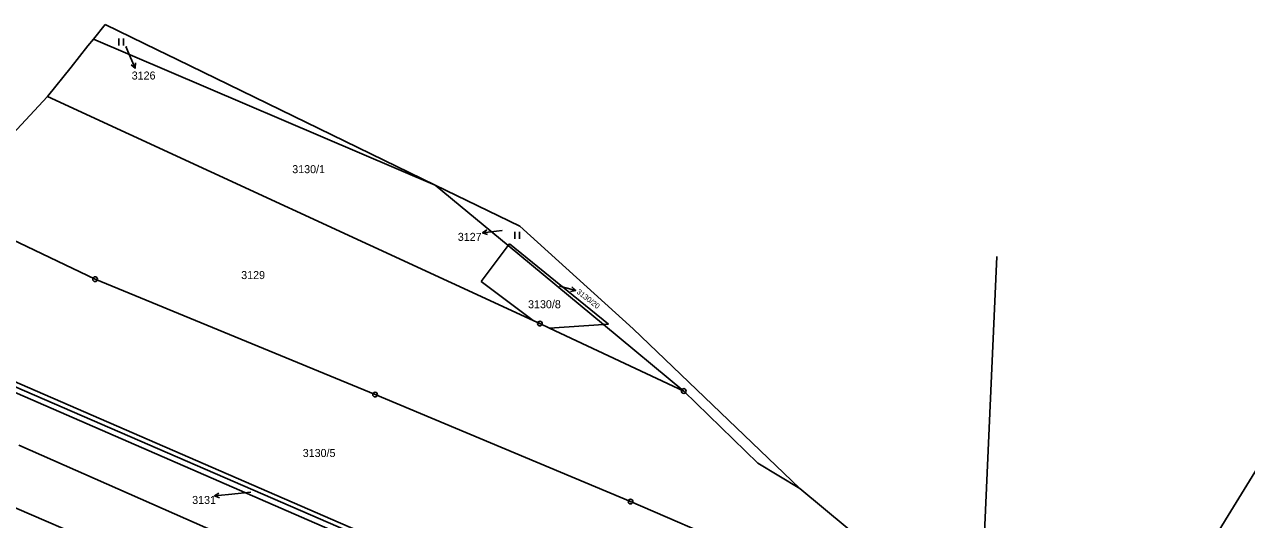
# Model space of a CAD drawing. Extents: x -593183 to -588034, y -1130415 to -1124994.
# Drawn here: x -592460.1 to -592200.5, y -1127248.1 to -1127142.8 of the extents above; entities that cross this region are included whole.
import ezdxf

# ---------------------------------------------------------------- set-up
doc = ezdxf.new("R2010")
doc.units = 0
for name, color, linetype in [('Vrstva 1', 7, 'Continuous'), ('Vrstva 12', 7, 'Continuous'), ('Vrstva 13', 7, 'Continuous'), ('Vrstva 16', 7, 'Continuous'), ('Vrstva 18', 7, 'Continuous'), ('Vrstva 24', 7, 'Continuous'), ('Vrstva 25', 7, 'Continuous'), ('Vrstva 4', 7, 'Continuous')]:
    doc.layers.add(name, color=color, linetype=linetype)

msp = doc.modelspace()

# ---------------------------------------------------------------- linework, layer by layer
at = {"layer": 'Vrstva 1'}
for p, q in [((-592445.42, -1127145.92), (-592372.88, -1127176.97)), ((-592455.15, -1127158.11), (-592352.06, -1127205.74)), ((-592372.88, -1127176.97), (-592357.36, -1127189.82)), ((-592478.73, -1127180.93), (-592445.08, -1127196.96)), ((-592357.36, -1127189.82), (-592363.11, -1127197.44)), ((-592357.36, -1127189.82), (-592357.06, -1127189.42)), ((-592357.36, -1127189.82), (-592337.09, -1127206.62)), ((-592357.06, -1127189.42), (-592336.04, -1127206.55)), ((-592445.08, -1127196.96), (-592385.61, -1127221.5)), ((-592363.11, -1127197.44), (-592352.06, -1127205.74)), ((-592352.06, -1127205.74), (-592350.6, -1127206.41)), ((-592350.6, -1127206.41), (-592348.56, -1127207.36)), ((-592348.56, -1127207.36), (-592320.05, -1127220.73)), ((-592336.04, -1127206.55), (-592337.09, -1127206.62)), ((-592337.09, -1127206.62), (-592320.05, -1127220.73)), ((-592473.53, -1127214.89), (-592372.77, -1127258.54)), ((-592373.24, -1127259.69), (-592472.32, -1127216.6)), ((-592385.61, -1127221.5), (-592331.36, -1127244.24)), ((-592320.05, -1127220.73), (-592304.36, -1127236.04)), ((-592461.28, -1127232.21), (-592377.15, -1127269.34)), ((-592304.36, -1127236.04), (-592295.42, -1127241.46)), ((-592464.84, -1127244.38), (-592380.82, -1127280.42)), ((-592331.36, -1127244.24), (-592255.18, -1127276.99))]:
    msp.add_line(p, q, dxfattribs=at)
at = {"layer": 'Vrstva 12'}
msp.add_line((-592253.56, -1127192.14), (-592260.15, -1127338.04), dxfattribs=at)
at = {"layer": 'Vrstva 13'}
for p, q in [((-592442.95, -1127142.82), (-592445.42, -1127145.92)), ((-592442.95, -1127142.82), (-592431.86, -1127148.22)), ((-592445.42, -1127145.92), (-592446.6, -1127147.39)), ((-592446.6, -1127147.39), (-592450.17, -1127151.87)), ((-592431.86, -1127148.22), (-592427.63, -1127150.29)), ((-592450.17, -1127151.87), (-592455.15, -1127158.11)), ((-592427.63, -1127150.29), (-592372.88, -1127176.97)), ((-592455.15, -1127158.11), (-592465.47, -1127169.12)), ((-592372.88, -1127176.97), (-592354.9, -1127185.73)), ((-592354.9, -1127185.73), (-592330.81, -1127207.52)), ((-592330.81, -1127207.52), (-592295.42, -1127241.46)), ((-592214.03, -1127262.7), (-592193.62, -1127229.52)), ((-592265.64, -1127266.17), (-592295.42, -1127241.46))]:
    msp.add_line(p, q, dxfattribs=at)
at = {"layer": 'Vrstva 16'}
for p, q in [((-592438.54, -1127147.52), (-592437.76, -1127149.36)), ((-592358.6, -1127186.59), (-592359.81, -1127186.74)), ((-592346.47, -1127198.42), (-592345.91, -1127198.57)), ((-592412.03, -1127242.22), (-592416.74, -1127242.72))]:
    msp.add_line(p, q, dxfattribs=at)
at = {"layer": 'Vrstva 24'}
for centre, radius in [((-592445.08, -1127196.96), 0.5), ((-592445.08, -1127196.96), 0.0327), ((-592350.6, -1127206.41), 0.5), ((-592350.6, -1127206.41), 0.0327), ((-592385.61, -1127221.5), 0.5), ((-592385.61, -1127221.5), 0.0327), ((-592320.05, -1127220.73), 0.5), ((-592320.05, -1127220.73), 0.0327), ((-592331.36, -1127244.24), 0.5), ((-592331.36, -1127244.24), 0.0327)]:
    msp.add_circle(centre, radius, dxfattribs=at)
at = {"layer": 'Vrstva 25'}
for p, q in [((-592440.06, -1127145.79), (-592440.06, -1127147.29)), ((-592439.04, -1127147.29), (-592439.04, -1127145.79)), ((-592437.76, -1127149.36), (-592436.59, -1127152.12)), ((-592359.81, -1127186.74), (-592362.79, -1127187.12)), ((-592355.96, -1127186.88), (-592355.96, -1127188.38)), ((-592354.94, -1127188.38), (-592354.94, -1127186.88)), ((-592345.91, -1127198.57), (-592343.01, -1127199.34)), ((-592416.74, -1127242.72), (-592419.72, -1127243.03))]:
    msp.add_line(p, q, dxfattribs=at)
for points in [[(-592436.52, -1127151.01), (-592436.59, -1127152.12), (-592437.44, -1127151.4)], [(-592361.73, -1127187.49), (-592362.79, -1127187.12), (-592361.86, -1127186.49)], [(-592343.85, -1127198.6), (-592343.01, -1127199.34), (-592344.11, -1127199.57)], [(-592418.68, -1127243.43), (-592419.72, -1127243.03), (-592418.78, -1127242.43)]]:
    msp.add_lwpolyline(points, dxfattribs=at)
at = {"layer": 'Vrstva 4'}
for p, q in [((-592348.56, -1127207.36), (-592337.09, -1127206.62)), ((-592372.41, -1127257.7), (-592473.13, -1127213.97))]:
    msp.add_line(p, q, dxfattribs=at)

# ---------------------------------------------------------------- texts
at = {"layer": 'Vrstva 16'}
for s, p in [('3126', (-592437.3, -1127154.53)), ('3127', (-592368.05, -1127188.82)), ('3131', (-592424.46, -1127244.73))]:
    msp.add_text(s, height=1.7, dxfattribs=at).set_placement(p)
msp.add_text('3130/20', height=1.14, rotation=322.0119, dxfattribs=at).set_placement((-592342.93, -1127199.86))
at = {"layer": 'Vrstva 18'}
for s, height, p in [('3126', 0.1, (-592438.54, -1127147.52)), ('3130/1', 1.7, (-592403.21, -1127174.43)), ('3127', 0.1, (-592358.6, -1127186.59)), ('3129', 1.7, (-592414.05, -1127196.94)), ('3130/8', 1.7, (-592353.13, -1127203.14)), ('3130/5', 1.7, (-592400.98, -1127234.75)), ('3131', 0.1, (-592412.03, -1127242.22))]:
    msp.add_text(s, height=height, dxfattribs=at).set_placement(p)
msp.add_text('3130/20', height=0.1, rotation=320.5599, dxfattribs=at).set_placement((-592346.48, -1127198.43))

doc.saveas('drawing.dxf')
